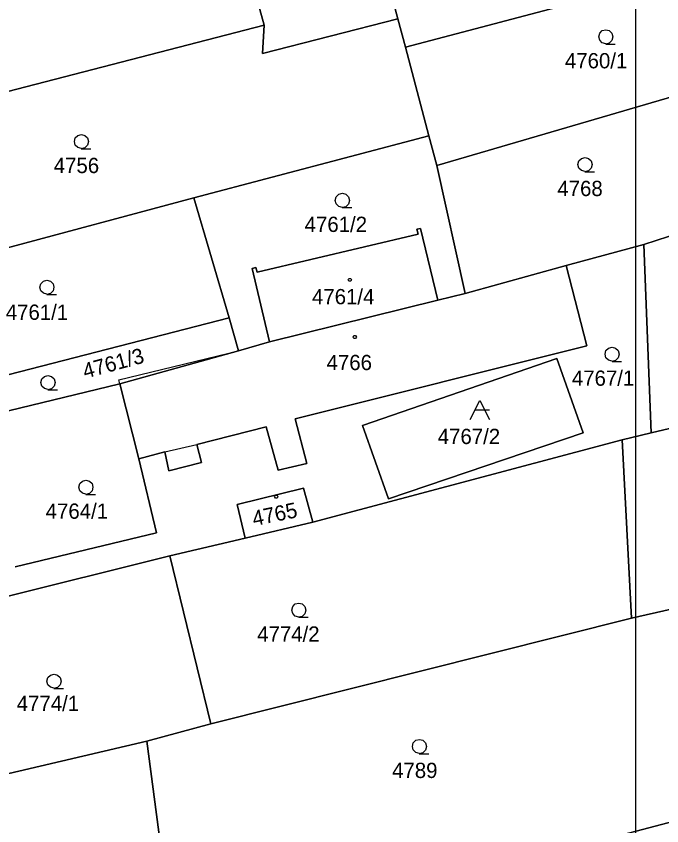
# Model space of a CAD drawing. Extents: x -263587 to -261993, y -1238795 to -1236748.
# Drawn here: x -262760 to -262692.3, y -1238004.5 to -1237919.7 of the extents above; entities that cross this region are included whole.
import ezdxf

# ---------------------------------------------------------------- set-up
doc = ezdxf.new("R2010")
doc.units = 0
doc.layers.add('Vrstva 1', color=7, linetype='Continuous')
doc.layers.add('Vrstva 51', color=7, linetype='Continuous')

msp = doc.modelspace()

# ---------------------------------------------------------------- linework, layer by layer
at = {"layer": 'Vrstva 1'}
for p, q in [((-262733.98, -1237920.6), (-262738.94, -1237902.31)), ((-262738.94, -1237902.31), (-262733.98, -1237920.6)), ((-262722.27, -1237910.92), (-262719.97, -1237919.96)), ((-262719.97, -1237919.96), (-262722.27, -1237910.92)), ((-262719.14, -1237922.93), (-262694.6, -1237916.44)), ((-262694.6, -1237916.44), (-262719.14, -1237922.93)), ((-262767.96, -1237929.42), (-262733.98, -1237920.6)), ((-262733.98, -1237920.6), (-262767.96, -1237929.42)), ((-262719.97, -1237919.96), (-262734.14, -1237923.58)), ((-262734.14, -1237923.58), (-262719.97, -1237919.96)), ((-262734.14, -1237923.58), (-262733.98, -1237920.6)), ((-262733.98, -1237920.6), (-262734.14, -1237923.58)), ((-262719.97, -1237919.96), (-262719.14, -1237922.93)), ((-262719.14, -1237922.93), (-262719.97, -1237919.96)), ((-262719.14, -1237922.93), (-262716.69, -1237932.22)), ((-262716.69, -1237932.22), (-262719.14, -1237922.93)), ((-262715.85, -1237935.32), (-262688.32, -1237927.26)), ((-262688.32, -1237927.26), (-262715.85, -1237935.32)), ((-262716.69, -1237932.22), (-262741.34, -1237938.72)), ((-262741.34, -1237938.72), (-262716.69, -1237932.22)), ((-262716.69, -1237932.22), (-262715.85, -1237935.32)), ((-262715.85, -1237935.32), (-262716.69, -1237932.22)), ((-262712.88, -1237948.74), (-262715.85, -1237935.32)), ((-262715.85, -1237935.32), (-262712.88, -1237948.74)), ((-262741.34, -1237938.72), (-262763.81, -1237944.73)), ((-262763.81, -1237944.73), (-262741.34, -1237938.72)), ((-262741.34, -1237938.72), (-262737.64, -1237951.29)), ((-262737.64, -1237951.29), (-262741.34, -1237938.72)), ((-262717.96, -1237942), (-262717.56, -1237941.92)), ((-262717.56, -1237941.92), (-262717.96, -1237942)), ((-262717.56, -1237941.92), (-262715.76, -1237949.44)), ((-262715.76, -1237949.44), (-262717.56, -1237941.92)), ((-262688, -1237941.62), (-262694.14, -1237943.6)), ((-262694.14, -1237943.6), (-262688, -1237941.62)), ((-262734.71, -1237946.52), (-262717.83, -1237942.52)), ((-262717.83, -1237942.52), (-262734.71, -1237946.52)), ((-262717.83, -1237942.52), (-262717.96, -1237942)), ((-262717.96, -1237942), (-262717.83, -1237942.52)), ((-262694.14, -1237943.6), (-262702.3, -1237945.82)), ((-262702.3, -1237945.82), (-262694.14, -1237943.6)), ((-262694.14, -1237943.6), (-262693.38, -1237963.35)), ((-262693.38, -1237963.35), (-262694.14, -1237943.6)), ((-262735.24, -1237946.12), (-262734.84, -1237946.02)), ((-262734.84, -1237946.02), (-262735.24, -1237946.12)), ((-262733.42, -1237953.79), (-262735.24, -1237946.12)), ((-262735.24, -1237946.12), (-262733.42, -1237953.79)), ((-262734.84, -1237946.02), (-262734.71, -1237946.52)), ((-262734.71, -1237946.52), (-262734.84, -1237946.02)), ((-262702.3, -1237945.82), (-262712.88, -1237948.74)), ((-262712.88, -1237948.74), (-262702.3, -1237945.82)), ((-262700.12, -1237954.21), (-262702.3, -1237945.82)), ((-262702.3, -1237945.82), (-262700.12, -1237954.21)), ((-262712.88, -1237948.74), (-262715.76, -1237949.44)), ((-262715.76, -1237949.44), (-262712.88, -1237948.74)), ((-262715.76, -1237949.44), (-262733.42, -1237953.79)), ((-262733.42, -1237953.79), (-262715.76, -1237949.44)), ((-262737.64, -1237951.29), (-262764.88, -1237958.3)), ((-262764.88, -1237958.3), (-262737.64, -1237951.29)), ((-262736.68, -1237954.75), (-262737.64, -1237951.29)), ((-262737.64, -1237951.29), (-262736.68, -1237954.75)), ((-262733.42, -1237953.79), (-262736.68, -1237954.75)), ((-262736.68, -1237954.75), (-262733.42, -1237953.79)), ((-262730.73, -1237961.88), (-262700.12, -1237954.21)), ((-262700.12, -1237954.21), (-262730.73, -1237961.88)), ((-262749.22, -1237957.8), (-262736.68, -1237954.75)), ((-262736.68, -1237954.75), (-262749.12, -1237958.2)), ((-262749.12, -1237958.2), (-262736.68, -1237954.75)), ((-262703.26, -1237955.55), (-262723.66, -1237962.59)), ((-262723.66, -1237962.59), (-262703.26, -1237955.55)), ((-262700.5, -1237963.36), (-262703.26, -1237955.55)), ((-262703.26, -1237955.55), (-262700.5, -1237963.36)), ((-262749.12, -1237958.2), (-262749.22, -1237957.8)), ((-262693.38, -1237963.35), (-262669.48, -1237957.75)), ((-262669.48, -1237957.75), (-262693.38, -1237963.35)), ((-262764.07, -1237961.82), (-262749.12, -1237958.2)), ((-262749.12, -1237958.2), (-262764.07, -1237961.82)), ((-262749.12, -1237958.2), (-262747.12, -1237966.06)), ((-262747.12, -1237966.06), (-262749.12, -1237958.2)), ((-262710.35, -1237960.95), (-262711.85, -1237960.95)), ((-262729.51, -1237966.54), (-262730.73, -1237961.88)), ((-262730.73, -1237961.88), (-262729.51, -1237966.54)), ((-262741.04, -1237964.58), (-262733.76, -1237962.7)), ((-262733.76, -1237962.7), (-262741.04, -1237964.58)), ((-262733.76, -1237962.7), (-262732.5, -1237967.26)), ((-262732.5, -1237967.26), (-262733.76, -1237962.7)), ((-262723.66, -1237962.59), (-262720.92, -1237970.25)), ((-262720.92, -1237970.25), (-262723.66, -1237962.59)), ((-262720.92, -1237970.25), (-262700.5, -1237963.36)), ((-262700.5, -1237963.36), (-262720.92, -1237970.25)), ((-262696.43, -1237964.06), (-262693.38, -1237963.35)), ((-262693.38, -1237963.35), (-262696.43, -1237964.06)), ((-262744.4, -1237965.35), (-262741.04, -1237964.58)), ((-262740.54, -1237966.44), (-262741.04, -1237964.58)), ((-262741.04, -1237964.58), (-262740.54, -1237966.44)), ((-262728.88, -1237972.72), (-262696.43, -1237964.06)), ((-262696.43, -1237964.06), (-262728.88, -1237972.72)), ((-262695.44, -1237982.76), (-262696.43, -1237964.06)), ((-262696.43, -1237964.06), (-262695.44, -1237982.76)), ((-262747.12, -1237966.06), (-262744.4, -1237965.35)), ((-262744.4, -1237965.35), (-262747.12, -1237966.06)), ((-262744.4, -1237965.35), (-262743.97, -1237967.34)), ((-262743.97, -1237967.34), (-262744.4, -1237965.35)), ((-262747.12, -1237966.06), (-262745.26, -1237973.84)), ((-262745.26, -1237973.84), (-262747.12, -1237966.06)), ((-262743.97, -1237967.34), (-262740.54, -1237966.44)), ((-262740.54, -1237966.44), (-262743.97, -1237967.34)), ((-262732.5, -1237967.26), (-262729.51, -1237966.54)), ((-262729.51, -1237966.54), (-262732.5, -1237967.26)), ((-262736.81, -1237970.85), (-262729.84, -1237969.15)), ((-262729.84, -1237969.15), (-262736.81, -1237970.85)), ((-262729.84, -1237969.15), (-262728.88, -1237972.72)), ((-262728.88, -1237972.72), (-262729.84, -1237969.15)), ((-262735.96, -1237974.39), (-262736.81, -1237970.85)), ((-262736.81, -1237970.85), (-262735.96, -1237974.39)), ((-262735.96, -1237974.39), (-262728.88, -1237972.72)), ((-262728.88, -1237972.72), (-262735.96, -1237974.39)), ((-262745.26, -1237973.84), (-262760.09, -1237977.37)), ((-262760.09, -1237977.37), (-262745.26, -1237973.84)), ((-262743.87, -1237976.22), (-262735.96, -1237974.39)), ((-262735.96, -1237974.39), (-262743.87, -1237976.22)), ((-262743.87, -1237976.22), (-262771.12, -1237983.04)), ((-262771.12, -1237983.04), (-262743.87, -1237976.22)), ((-262739.56, -1237993.83), (-262743.87, -1237976.22)), ((-262743.87, -1237976.22), (-262739.56, -1237993.83)), ((-262691.3, -1237981.83), (-262695.44, -1237982.76)), ((-262695.44, -1237982.76), (-262691.3, -1237981.83)), ((-262739.56, -1237993.83), (-262695.44, -1237982.76)), ((-262695.44, -1237982.76), (-262739.56, -1237993.83)), ((-262746.28, -1237995.66), (-262739.56, -1237993.83)), ((-262739.56, -1237993.83), (-262746.28, -1237995.66)), ((-262775.7, -1238002.57), (-262746.28, -1237995.66)), ((-262746.28, -1237995.66), (-262775.7, -1238002.57)), ((-262743.34, -1238018.15), (-262746.28, -1237995.66)), ((-262746.28, -1237995.66), (-262743.34, -1238018.15)), ((-262708.17, -1238008.54), (-262690.29, -1238003.86)), ((-262690.29, -1238003.86), (-262708.17, -1238008.54))]:
    msp.add_line(p, q, dxfattribs=at)
for points in [[(-262698.13, -1237922.57), (-262698.51, -1237922.47), (-262698.78, -1237922.2), (-262698.88, -1237921.83), (-262698.78, -1237921.46), (-262698.51, -1237921.19), (-262698.14, -1237921.09), (-262697.77, -1237921.19), (-262697.5, -1237921.46), (-262697.4, -1237921.84), (-262697.5, -1237922.22), (-262697.77, -1237922.49), (-262698.15, -1237922.59), (-262697.15, -1237922.59)], [(-262753.13, -1237933.55), (-262753.51, -1237933.45), (-262753.78, -1237933.18), (-262753.88, -1237932.81), (-262753.78, -1237932.44), (-262753.51, -1237932.17), (-262753.14, -1237932.07), (-262752.77, -1237932.17), (-262752.5, -1237932.44), (-262752.4, -1237932.82), (-262752.5, -1237933.2), (-262752.77, -1237933.47), (-262753.15, -1237933.57), (-262752.15, -1237933.57)], [(-262700.31, -1237935.96), (-262700.69, -1237935.86), (-262700.96, -1237935.59), (-262701.06, -1237935.22), (-262700.96, -1237934.85), (-262700.69, -1237934.58), (-262700.32, -1237934.48), (-262699.95, -1237934.58), (-262699.68, -1237934.85), (-262699.58, -1237935.23), (-262699.68, -1237935.61), (-262699.95, -1237935.88), (-262700.33, -1237935.98), (-262699.33, -1237935.98)], [(-262725.76, -1237939.72), (-262726.14, -1237939.62), (-262726.41, -1237939.35), (-262726.51, -1237938.98), (-262726.41, -1237938.61), (-262726.14, -1237938.34), (-262725.77, -1237938.24), (-262725.4, -1237938.34), (-262725.13, -1237938.61), (-262725.03, -1237938.99), (-262725.13, -1237939.37), (-262725.4, -1237939.64), (-262725.78, -1237939.74), (-262724.78, -1237939.74)], [(-262756.75, -1237948.82), (-262757.13, -1237948.72), (-262757.4, -1237948.45), (-262757.5, -1237948.08), (-262757.4, -1237947.71), (-262757.13, -1237947.44), (-262756.76, -1237947.34), (-262756.39, -1237947.44), (-262756.12, -1237947.71), (-262756.02, -1237948.09), (-262756.12, -1237948.47), (-262756.39, -1237948.74), (-262756.77, -1237948.84), (-262755.77, -1237948.84)], [(-262697.47, -1237955.84), (-262697.85, -1237955.74), (-262698.12, -1237955.47), (-262698.22, -1237955.1), (-262698.12, -1237954.73), (-262697.85, -1237954.46), (-262697.48, -1237954.36), (-262697.11, -1237954.46), (-262696.84, -1237954.73), (-262696.74, -1237955.11), (-262696.84, -1237955.49), (-262697.11, -1237955.76), (-262697.49, -1237955.86), (-262696.49, -1237955.86)], [(-262756.64, -1237958.81), (-262757.02, -1237958.71), (-262757.29, -1237958.44), (-262757.39, -1237958.07), (-262757.29, -1237957.7), (-262757.02, -1237957.43), (-262756.65, -1237957.33), (-262756.28, -1237957.43), (-262756.01, -1237957.7), (-262755.91, -1237958.08), (-262756.01, -1237958.46), (-262756.28, -1237958.73), (-262756.66, -1237958.83), (-262755.66, -1237958.83)], [(-262712.35, -1237961.95), (-262711.35, -1237959.95), (-262710.35, -1237961.95)], [(-262752.66, -1237969.78), (-262753.04, -1237969.68), (-262753.31, -1237969.41), (-262753.41, -1237969.04), (-262753.31, -1237968.67), (-262753.04, -1237968.4), (-262752.67, -1237968.3), (-262752.3, -1237968.4), (-262752.03, -1237968.67), (-262751.93, -1237969.05), (-262752.03, -1237969.43), (-262752.3, -1237969.7), (-262752.68, -1237969.8), (-262751.68, -1237969.8)], [(-262730.33, -1237982.66), (-262730.71, -1237982.56), (-262730.98, -1237982.29), (-262731.08, -1237981.92), (-262730.98, -1237981.55), (-262730.71, -1237981.28), (-262730.34, -1237981.18), (-262729.97, -1237981.28), (-262729.7, -1237981.55), (-262729.6, -1237981.93), (-262729.7, -1237982.31), (-262729.97, -1237982.58), (-262730.35, -1237982.68), (-262729.35, -1237982.68)], [(-262756, -1237990.11), (-262756.38, -1237990.01), (-262756.65, -1237989.74), (-262756.75, -1237989.37), (-262756.65, -1237989), (-262756.38, -1237988.73), (-262756.01, -1237988.63), (-262755.64, -1237988.73), (-262755.37, -1237989), (-262755.27, -1237989.38), (-262755.37, -1237989.76), (-262755.64, -1237990.03), (-262756.02, -1237990.13), (-262755.02, -1237990.13)], [(-262717.68, -1237996.95), (-262718.06, -1237996.85), (-262718.33, -1237996.58), (-262718.43, -1237996.21), (-262718.33, -1237995.84), (-262718.06, -1237995.57), (-262717.69, -1237995.47), (-262717.32, -1237995.57), (-262717.05, -1237995.84), (-262716.95, -1237996.22), (-262717.05, -1237996.6), (-262717.32, -1237996.87), (-262717.7, -1237996.97), (-262716.7, -1237996.97)]]:
    msp.add_lwpolyline(points, dxfattribs=at)
for points in [[(-262724.9, -1237947.15), (-262724.81, -1237947.3), (-262724.9, -1237947.45), (-262725.08, -1237947.45), (-262725.17, -1237947.3), (-262725.08, -1237947.15)], [(-262724.38, -1237953.15), (-262724.29, -1237953.3), (-262724.38, -1237953.45), (-262724.56, -1237953.45), (-262724.65, -1237953.3), (-262724.56, -1237953.15)], [(-262732.62, -1237969.88), (-262732.53, -1237970.03), (-262732.62, -1237970.18), (-262732.8, -1237970.18), (-262732.89, -1237970.03), (-262732.8, -1237969.88)]]:
    msp.add_lwpolyline(points, close=True, dxfattribs=at)
at = {"layer": 'Vrstva 51'}
msp.add_lwpolyline([(-262992.03, -1237088.09), (-262695.03, -1237088.09), (-262695.03, -1238768.09), (-262992.03, -1238768.09)], close=True, dxfattribs=at)

# ---------------------------------------------------------------- texts
at = {"layer": 'Vrstva 1'}
for s, p in [('4760/1', (-262702.427, -1237925.14)), ('4756', (-262756.042, -1237936.12)), ('4768', (-262703.222, -1237938.53)), ('4761/2', (-262729.724, -1237942.29)), ('4761/4', (-262728.954, -1237949.87)), ('4761/1', (-262761.075, -1237951.5)), ('4766', (-262727.426, -1237956.77)), ('4767/1', (-262701.698, -1237958.41)), ('4767/2', (-262715.767, -1237964.52)), ('4764/1', (-262756.888, -1237972.35)), ('4774/2', (-262734.703, -1237985.23)), ('4774/1', (-262759.924, -1237992.5)), ('4789', (-262720.554, -1237999.52))]:
    msp.add_text(s, height=1.6, dxfattribs=at).set_placement(p)
for s, rotation, p in [('4761/3', 15.24068, (-262752.753, -1237957.677)), ('4765', 11.74564, (-262735.041, -1237973.136))]:
    msp.add_text(s, height=1.6, rotation=rotation, dxfattribs=at).set_placement(p)

doc.saveas('drawing.dxf')
